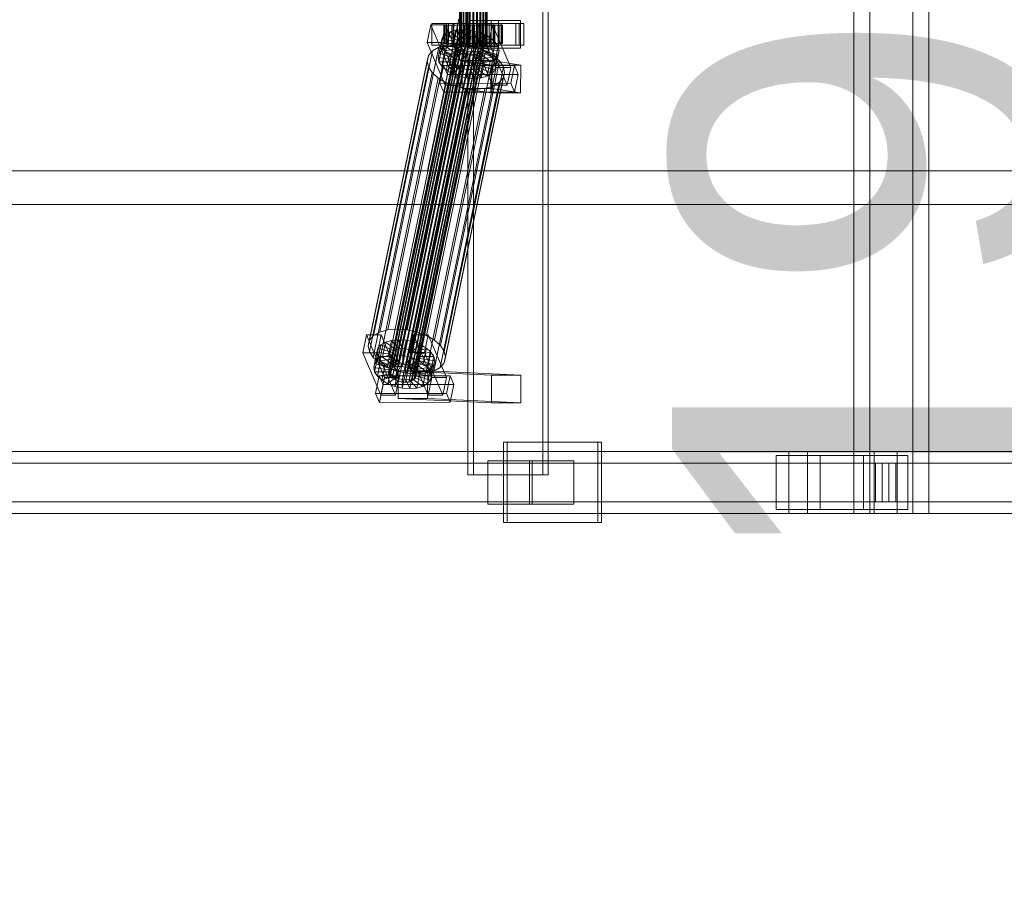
# Model space of a CAD drawing. Header units: millimetres. Extents: x -4738 to 65662, y -68080 to 6847.
# Tile 619 of 656: x 22278 to 22915, y -18686 to -18130. Entities that reach past the tile are written whole.
import ezdxf

# ---------------------------------------------------------------- set-up
doc = ezdxf.new("R2010")
doc.units = ezdxf.units.MM
doc.layers.add('COTAS_O', color=1, linetype='Continuous', lineweight=0)
doc.layers.add('superior_C02', color=7, linetype='Continuous', lineweight=0)
doc.dimstyles.new('R19_100', dxfattribs={"dimtxt": 250, "dimasz": 150, "dimexe": 150, "dimexo": 80, "dimgap": 100, "dimtad": 1, "dimtih": 1, "dimtoh": 1, "dimdsep": 46, "dimcen": 0.09, "dimadec": 0, "dimazin": 0, "dimtfac": 1, "dimtdec": 4, "dimtofl": 0, "dimtmove": 0, "dimatfit": 3, "dimfxl": 1, "dimtolj": 1, "dimtzin": 0, "dimarcsym": 0})

# ---------------------------------------------------------------- blocks, each defined once
blk = doc.blocks.new('DIM_R31_41')
at = {"layer": 'COTAS_O'}
for p, q in [((23050.07, -17510), (23005.07, -17660)), ((23750.07, -17510), (23050.07, -17510)), ((23050.07, -19480), (23050.07, -17510)), ((23050.07, -17510), (23095.07, -17660)), ((23050.07, -19480), (23005.07, -19330)), ((23050.07, -19480), (23095.07, -19330)), ((23750.07, -19480), (23050.07, -19480))]:
    blk.add_line(p, q, dxfattribs=at)
blk.add_text('1970 O', height=250, rotation=90, dxfattribs=at).set_placement((22950.07, -18495))

msp = doc.modelspace()

# ---------------------------------------------------------------- linework, layer by layer
at = {"layer": 'superior_C02'}
for p, q in [((22817.676, -17550), (22817.676, -18450)), ((22828.108, -18450), (22828.108, -17550)), ((22855.858, -18450), (22855.858, -17550)), ((22866.29, -17550), (22866.29, -18450)), ((22567.843, -17575), (22567.843, -18425)), ((22571.419, -18425), (22571.419, -17575)), ((22616.334, -18425), (22616.334, -17575)), ((22619.91, -17575), (22619.91, -18425)), ((22562.351, -18148), (22562.351, -17852)), ((22562.563, -18148), (22562.563, -17852)), ((22562.753, -18148), (22562.753, -17852)), ((22563.372, -18148), (22563.372, -17852)), ((22563.74, -18148), (22563.74, -17852)), ((22564.725, -18148), (22564.725, -17852)), ((22565.245, -18148), (22565.245, -17852)), ((22566.529, -18148), (22566.529, -17852)), ((22567.166, -18148), (22567.166, -17852)), ((22568.661, -18148), (22568.661, -17852)), ((22569.371, -18148), (22569.371, -17852)), ((22570.976, -18148), (22570.976, -17852)), ((22571.711, -18148), (22571.711, -17852)), ((22573.316, -18148), (22573.316, -17852)), ((22574.026, -18148), (22574.026, -17852)), ((22575.522, -18148), (22575.522, -17852)), ((22576.158, -18148), (22576.158, -17852)), ((22577.443, -18148), (22577.443, -17852)), ((22577.962, -18148), (22577.962, -17852)), ((22578.948, -18148), (22578.948, -17852)), ((22579.315, -18148), (22579.315, -17852)), ((22579.935, -17852), (22579.935, -18148)), ((22580.125, -18148), (22580.125, -17852)), ((22580.336, -18148), (22580.336, -17852)), ((22543.755, -18133.859), (22541.374, -18145.327)), ((22561.995, -18130), (22541.592, -18228.298)), ((22543.371, -18228.298), (22563.773, -18130)), ((22553.3, -18133.847), (22543.755, -18133.859)), ((22555.505, -18161.391), (22543.755, -18133.859)), ((22553.989, -18133), (22544.443, -18133)), ((22544.443, -18133), (22544.443, -18147)), ((22558.75, -18133), (22544.443, -18133)), ((22550.92, -18145.315), (22553.3, -18133.847)), ((22553.3, -18133.847), (22565.051, -18161.379)), ((22553.989, -18147), (22553.989, -18133)), ((22553.989, -18133), (22568.295, -18133)), ((22601.108, -18133), (22555.29, -18133)), ((22555.29, -18133), (22555.29, -18147)), ((22558.27, -18133), (22555.29, -18133)), ((22558.27, -18147), (22558.27, -18133)), ((22558.27, -18133), (22604.089, -18133)), ((22558.75, -18147), (22558.75, -18133)), ((22558.75, -18133), (22568.295, -18133)), ((22568.295, -18133), (22568.295, -18147)), ((22587.745, -18131), (22568.654, -18131)), ((22568.654, -18131), (22568.654, -18149)), ((22582.841, -18131), (22568.654, -18131)), ((22574.3, -18133.821), (22571.92, -18145.289)), ((22583.846, -18133.809), (22574.3, -18133.821)), ((22586.051, -18161.353), (22574.3, -18133.821)), ((22584.534, -18133), (22574.989, -18133)), ((22574.989, -18133), (22574.989, -18147)), ((22589.295, -18133), (22574.989, -18133)), ((22581.466, -18145.277), (22583.846, -18133.809)), ((22582.841, -18149), (22582.841, -18131)), ((22582.841, -18131), (22601.932, -18131)), ((22583.846, -18133.809), (22595.596, -18161.341)), ((22584.534, -18147), (22584.534, -18133)), ((22584.534, -18133), (22598.841, -18133)), ((22587.745, -18149), (22587.745, -18131)), ((22587.745, -18131), (22601.932, -18131)), ((22589.295, -18147), (22589.295, -18133)), ((22589.295, -18133), (22598.841, -18133)), ((22598.841, -18133), (22598.841, -18147)), ((22601.108, -18147), (22601.108, -18133)), ((22601.108, -18133), (22604.089, -18133)), ((22601.932, -18131), (22601.932, -18149)), ((22604.089, -18133), (22604.089, -18147)), ((22551.107, -18149.985), (22553.147, -18140.156)), ((22553.147, -18140.156), (22551.229, -18142.416)), ((22552.806, -18134), (22552.36, -18134)), ((22552.36, -18134), (22562.351, -18134)), ((22552.36, -18146), (22552.36, -18134)), ((22552.36, -18134), (22553.207, -18134)), ((22554.515, -18134), (22552.806, -18134)), ((22552.806, -18134), (22562.563, -18134)), ((22552.806, -18146), (22552.806, -18134)), ((22556.164, -18138.419), (22553.147, -18140.156)), ((22553.147, -18140.156), (22561.628, -18144.203)), ((22553.207, -18134), (22562.753, -18134)), ((22553.207, -18146), (22553.207, -18134)), ((22553.207, -18134), (22555.291, -18134)), ((22554.124, -18148.249), (22556.164, -18138.419)), ((22557.371, -18134), (22554.515, -18134)), ((22554.515, -18134), (22563.372, -18134)), ((22554.515, -18146), (22554.515, -18134)), ((22555.291, -18134), (22563.74, -18134)), ((22555.291, -18146), (22555.291, -18134)), ((22555.291, -18134), (22558.469, -18134)), ((22560.074, -18137.325), (22556.164, -18138.419)), ((22556.164, -18138.419), (22563.057, -18143.38)), ((22561.18, -18134), (22557.371, -18134)), ((22557.371, -18134), (22564.725, -18134)), ((22557.371, -18146), (22557.371, -18134)), ((22558.034, -18147.155), (22560.074, -18137.325)), ((22558.469, -18134), (22565.245, -18134)), ((22558.469, -18146), (22558.469, -18134)), ((22558.469, -18134), (22562.524, -18134)), ((22564.609, -18136.948), (22560.074, -18137.325)), ((22560.074, -18137.325), (22564.909, -18142.862)), ((22565.681, -18134), (22561.18, -18134)), ((22561.18, -18134), (22566.529, -18134)), ((22561.18, -18146), (22561.18, -18134)), ((22562.351, -18134), (22562.563, -18134)), ((22562.351, -18134), (22562.351, -18146)), ((22562.753, -18134), (22562.351, -18134)), ((22562.524, -18134), (22567.166, -18134)), ((22562.524, -18146), (22562.524, -18134)), ((22562.524, -18134), (22567.18, -18134)), ((22562.563, -18134), (22563.372, -18134)), ((22562.563, -18134), (22562.563, -18146)), ((22562.569, -18146.777), (22564.609, -18136.948)), ((22562.753, -18134), (22562.753, -18146)), ((22563.74, -18134), (22562.753, -18134)), ((22563.372, -18134), (22564.725, -18134)), ((22563.372, -18134), (22563.372, -18146)), ((22563.74, -18134), (22563.74, -18146)), ((22565.245, -18134), (22563.74, -18134)), ((22569.462, -18137.313), (22564.609, -18136.948)), ((22564.609, -18136.948), (22567.058, -18142.683)), ((22564.725, -18134), (22566.529, -18134)), ((22564.725, -18134), (22564.725, -18146)), ((22565.245, -18134), (22565.245, -18146)), ((22567.166, -18134), (22565.245, -18134)), ((22570.568, -18134), (22565.681, -18134)), ((22565.681, -18134), (22568.661, -18134)), ((22565.681, -18146), (22565.681, -18134)), ((22566.529, -18134), (22568.661, -18134)), ((22566.529, -18134), (22566.529, -18146)), ((22567.166, -18134), (22567.166, -18146)), ((22569.371, -18134), (22567.166, -18134)), ((22567.18, -18134), (22569.371, -18134)), ((22567.18, -18146), (22567.18, -18134)), ((22567.18, -18134), (22572.12, -18134)), ((22567.422, -18147.143), (22569.462, -18137.313)), ((22568.661, -18134), (22570.976, -18134)), ((22568.661, -18134), (22568.661, -18146)), ((22569.462, -18137.313), (22569.356, -18142.856)), ((22569.371, -18134), (22569.371, -18146)), ((22571.711, -18134), (22569.371, -18134)), ((22574.301, -18138.396), (22569.462, -18137.313)), ((22575.508, -18134), (22570.568, -18134)), ((22570.568, -18134), (22570.976, -18134)), ((22570.568, -18146), (22570.568, -18134)), ((22570.976, -18134), (22573.316, -18134)), ((22570.976, -18134), (22570.976, -18146)), ((22574.301, -18138.396), (22571.648, -18143.369)), ((22572.12, -18134), (22571.711, -18134)), ((22571.711, -18134), (22571.711, -18146)), ((22574.026, -18134), (22571.711, -18134)), ((22572.12, -18146), (22572.12, -18134)), ((22572.12, -18134), (22577.007, -18134)), ((22572.261, -18148.226), (22574.301, -18138.396)), ((22575.508, -18134), (22573.316, -18134)), ((22573.316, -18134), (22575.522, -18134)), ((22573.316, -18134), (22573.316, -18146)), ((22578.796, -18140.123), (22573.778, -18144.188)), ((22577.007, -18134), (22574.026, -18134)), ((22574.026, -18134), (22574.026, -18146)), ((22576.158, -18134), (22574.026, -18134)), ((22578.796, -18140.123), (22574.301, -18138.396)), ((22580.164, -18134), (22575.508, -18134)), ((22575.508, -18146), (22575.508, -18134)), ((22580.164, -18134), (22575.522, -18134)), ((22575.522, -18134), (22577.443, -18134)), ((22575.522, -18134), (22575.522, -18146)), ((22581.508, -18134), (22576.158, -18134)), ((22576.158, -18134), (22576.158, -18146)), ((22577.962, -18134), (22576.158, -18134)), ((22576.756, -18149.953), (22578.796, -18140.123)), ((22577.007, -18146), (22577.007, -18134)), ((22577.007, -18134), (22581.508, -18134)), ((22584.219, -18134), (22577.443, -18134)), ((22577.443, -18134), (22578.948, -18134)), ((22577.443, -18134), (22577.443, -18146)), ((22585.316, -18134), (22577.962, -18134)), ((22577.962, -18134), (22577.962, -18146)), ((22579.315, -18134), (22577.962, -18134)), ((22582.642, -18142.377), (22578.796, -18140.123)), ((22587.397, -18134), (22578.948, -18134)), ((22578.948, -18134), (22579.935, -18134)), ((22578.948, -18134), (22578.948, -18146)), ((22588.173, -18134), (22579.315, -18134)), ((22579.315, -18134), (22579.315, -18146)), ((22580.125, -18134), (22579.315, -18134)), ((22579.935, -18134), (22589.48, -18134)), ((22579.935, -18146), (22579.935, -18134)), ((22579.935, -18134), (22580.336, -18134)), ((22589.882, -18134), (22580.125, -18134)), ((22580.125, -18134), (22580.125, -18146)), ((22580.336, -18134), (22580.125, -18134)), ((22584.219, -18134), (22580.164, -18134)), ((22580.164, -18146), (22580.164, -18134)), ((22590.328, -18134), (22580.336, -18134)), ((22580.336, -18134), (22580.336, -18146)), ((22581.508, -18146), (22581.508, -18134)), ((22581.508, -18134), (22585.316, -18134)), ((22587.397, -18134), (22584.219, -18134)), ((22584.219, -18146), (22584.219, -18134)), ((22585.316, -18146), (22585.316, -18134)), ((22585.316, -18134), (22588.173, -18134)), ((22589.48, -18134), (22587.397, -18134)), ((22587.397, -18146), (22587.397, -18134)), ((22588.173, -18146), (22588.173, -18134)), ((22588.173, -18134), (22589.882, -18134)), ((22589.48, -18134), (22589.48, -18146)), ((22590.328, -18134), (22589.48, -18134)), ((22589.882, -18146), (22589.882, -18134)), ((22589.882, -18134), (22590.328, -18134)), ((22590.328, -18146), (22590.328, -18134)), ((22516.357, -18358.68), (22560.732, -18144.881)), ((22516.634, -18360.017), (22561.01, -18146.218)), ((22516.684, -18357.434), (22561.059, -18143.635)), ((22517.593, -18356.363), (22561.968, -18142.565)), ((22519.022, -18355.541), (22563.397, -18141.742)), ((22520.874, -18355.022), (22565.249, -18141.224)), ((22522.068, -18330.692), (22560.322, -18146.383)), ((22523.022, -18354.844), (22567.398, -18141.045)), ((22525.321, -18355.017), (22569.696, -18141.218)), ((22527.613, -18355.53), (22571.988, -18141.731)), ((22529.742, -18356.348), (22574.118, -18142.549)), ((22531.564, -18357.415), (22575.939, -18143.617)), ((22532.953, -18358.659), (22577.329, -18144.861)), ((22578.192, -18146.196), (22533.816, -18359.995)), ((22541.374, -18145.327), (22550.92, -18145.315)), ((22541.374, -18145.327), (22553.125, -18172.859)), ((22548.498, -18154.877), (22550.538, -18145.047)), ((22549.188, -18152.246), (22551.229, -18142.416)), ((22551.229, -18142.416), (22550.538, -18145.047)), ((22550.538, -18145.047), (22560.392, -18146.52)), ((22550.538, -18145.047), (22551.124, -18147.868)), ((22562.671, -18172.847), (22550.92, -18145.315)), ((22551.229, -18142.416), (22560.719, -18145.274)), ((22562.351, -18146), (22552.36, -18146)), ((22552.36, -18146), (22552.806, -18146)), ((22553.207, -18146), (22552.36, -18146)), ((22562.563, -18146), (22552.806, -18146)), ((22552.806, -18146), (22554.515, -18146)), ((22562.753, -18146), (22553.207, -18146)), ((22555.291, -18146), (22553.207, -18146)), ((22560.322, -18146.383), (22554.259, -18146.887)), ((22563.372, -18146), (22554.515, -18146)), ((22554.515, -18146), (22557.371, -18146)), ((22563.74, -18146), (22555.291, -18146)), ((22558.469, -18146), (22555.291, -18146)), ((22564.725, -18146), (22557.371, -18146)), ((22557.371, -18146), (22561.18, -18146)), ((22560.392, -18146.52), (22558.352, -18156.35)), ((22565.245, -18146), (22558.469, -18146)), ((22562.524, -18146), (22558.469, -18146)), ((22560.719, -18145.274), (22558.679, -18155.103)), ((22561.628, -18144.203), (22559.588, -18154.033)), ((22566.81, -18146.872), (22560.322, -18146.383)), ((22560.392, -18146.52), (22560.719, -18145.274)), ((22560.67, -18147.856), (22560.392, -18146.52)), ((22560.719, -18145.274), (22561.628, -18144.203)), ((22561.059, -18143.635), (22560.732, -18144.881)), ((22560.732, -18144.881), (22561.01, -18146.218)), ((22561.01, -18146.218), (22561.873, -18147.554)), ((22563.057, -18143.38), (22561.017, -18153.21)), ((22561.968, -18142.565), (22561.059, -18143.635)), ((22566.529, -18146), (22561.18, -18146)), ((22561.18, -18146), (22565.681, -18146)), ((22561.628, -18144.203), (22563.057, -18143.38)), ((22563.397, -18141.742), (22561.968, -18142.565)), ((22562.563, -18146), (22562.351, -18146)), ((22562.351, -18146), (22562.753, -18146)), ((22567.166, -18146), (22562.524, -18146)), ((22567.18, -18146), (22562.524, -18146)), ((22563.372, -18146), (22562.563, -18146)), ((22562.753, -18146), (22563.74, -18146)), ((22564.909, -18142.862), (22562.869, -18152.692)), ((22563.057, -18143.38), (22564.909, -18142.862)), ((22564.725, -18146), (22563.372, -18146)), ((22565.249, -18141.224), (22563.397, -18141.742)), ((22563.74, -18146), (22565.245, -18146)), ((22566.529, -18146), (22564.725, -18146)), ((22564.909, -18142.862), (22567.058, -18142.683)), ((22567.058, -18142.683), (22565.017, -18152.513)), ((22565.245, -18146), (22567.166, -18146)), ((22567.398, -18141.045), (22565.249, -18141.224)), ((22568.661, -18146), (22565.681, -18146)), ((22565.681, -18146), (22570.568, -18146)), ((22568.661, -18146), (22566.529, -18146)), ((22567.058, -18142.683), (22569.356, -18142.856)), ((22567.166, -18146), (22569.371, -18146)), ((22569.371, -18146), (22567.18, -18146)), ((22572.12, -18146), (22567.18, -18146)), ((22569.356, -18142.856), (22567.316, -18152.686)), ((22569.696, -18141.218), (22567.398, -18141.045)), ((22570.976, -18146), (22568.661, -18146)), ((22569.356, -18142.856), (22571.648, -18143.369)), ((22569.371, -18146), (22571.711, -18146)), ((22571.648, -18143.369), (22569.608, -18153.199)), ((22571.988, -18141.731), (22569.696, -18141.218)), ((22570.976, -18146), (22570.568, -18146)), ((22570.568, -18146), (22575.508, -18146)), ((22573.316, -18146), (22570.976, -18146)), ((22571.648, -18143.369), (22573.778, -18144.188)), ((22571.711, -18146), (22572.12, -18146)), ((22571.711, -18146), (22574.026, -18146)), ((22573.778, -18144.188), (22571.737, -18154.017)), ((22571.92, -18145.289), (22581.466, -18145.277)), ((22571.92, -18145.289), (22583.671, -18172.821)), ((22574.118, -18142.549), (22571.988, -18141.731)), ((22577.007, -18146), (22572.12, -18146)), ((22575.522, -18146), (22573.316, -18146)), ((22573.316, -18146), (22575.508, -18146)), ((22575.599, -18145.255), (22573.559, -18155.085)), ((22573.778, -18144.188), (22575.599, -18145.255)), ((22574.026, -18146), (22577.007, -18146)), ((22574.026, -18146), (22576.158, -18146)), ((22575.939, -18143.617), (22574.118, -18142.549)), ((22576.989, -18146.499), (22574.948, -18156.329)), ((22575.508, -18146), (22580.164, -18146)), ((22577.443, -18146), (22575.522, -18146)), ((22575.522, -18146), (22580.164, -18146)), ((22582.642, -18142.377), (22575.599, -18145.255)), ((22575.599, -18145.255), (22576.989, -18146.499)), ((22577.329, -18144.861), (22575.939, -18143.617)), ((22576.158, -18146), (22581.508, -18146)), ((22576.158, -18146), (22577.962, -18146)), ((22585.575, -18145.003), (22576.989, -18146.499)), ((22576.989, -18146.499), (22577.852, -18147.835)), ((22581.508, -18146), (22577.007, -18146)), ((22578.192, -18146.196), (22577.329, -18144.861)), ((22578.948, -18146), (22577.443, -18146)), ((22577.443, -18146), (22584.219, -18146)), ((22577.962, -18146), (22585.316, -18146)), ((22577.962, -18146), (22579.315, -18146)), ((22578.469, -18147.533), (22578.192, -18146.196)), ((22579.935, -18146), (22578.948, -18146)), ((22578.948, -18146), (22587.397, -18146)), ((22579.315, -18146), (22588.173, -18146)), ((22579.315, -18146), (22580.125, -18146)), ((22589.48, -18146), (22579.935, -18146)), ((22580.336, -18146), (22579.935, -18146)), ((22580.125, -18146), (22589.882, -18146)), ((22580.125, -18146), (22580.336, -18146)), ((22580.164, -18146), (22584.219, -18146)), ((22580.336, -18146), (22590.328, -18146)), ((22580.601, -18152.207), (22582.642, -18142.377)), ((22593.216, -18172.809), (22581.466, -18145.277)), ((22585.316, -18146), (22581.508, -18146)), ((22585.575, -18145.003), (22582.642, -18142.377)), ((22583.535, -18154.833), (22585.575, -18145.003)), ((22584.219, -18146), (22587.397, -18146)), ((22588.173, -18146), (22585.316, -18146)), ((22587.397, -18147.823), (22585.575, -18145.003)), ((22587.397, -18146), (22589.48, -18146)), ((22589.882, -18146), (22588.173, -18146)), ((22589.48, -18146), (22590.328, -18146)), ((22590.328, -18146), (22589.882, -18146)), ((22506.745, -18334.981), (22544.999, -18150.672)), ((22510.778, -18332.659), (22549.033, -18148.35)), ((22516.004, -18331.197), (22554.259, -18146.887)), ((22517.497, -18361.352), (22561.873, -18147.554)), ((22518.887, -18362.596), (22563.262, -18148.798)), ((22520.709, -18363.664), (22565.084, -18149.865)), ((22522.838, -18364.482), (22567.213, -18150.683)), ((22525.13, -18364.995), (22569.505, -18151.196)), ((22527.429, -18365.168), (22571.804, -18151.369)), ((22528.555, -18331.181), (22566.81, -18146.872)), ((22529.577, -18364.989), (22573.952, -18151.191)), ((22531.429, -18364.471), (22575.804, -18150.672)), ((22532.858, -18363.648), (22577.233, -18149.85)), ((22533.767, -18362.578), (22578.142, -18148.779)), ((22534.094, -18361.332), (22578.469, -18147.533)), ((22535.024, -18332.629), (22573.278, -18148.32)), ((22541.033, -18334.938), (22579.288, -18150.629)), ((22544.999, -18150.672), (22542.434, -18153.694)), ((22544.443, -18147), (22553.989, -18147)), ((22544.443, -18147), (22558.75, -18147)), ((22549.033, -18148.35), (22544.999, -18150.672)), ((22548.498, -18154.877), (22549.188, -18152.246)), ((22554.259, -18146.887), (22549.033, -18148.35)), ((22549.084, -18157.698), (22551.124, -18147.868)), ((22549.188, -18152.246), (22551.107, -18149.985)), ((22558.679, -18155.103), (22549.188, -18152.246)), ((22550.906, -18160.518), (22552.946, -18150.688)), ((22551.107, -18149.985), (22554.124, -18148.249)), ((22559.588, -18154.033), (22551.107, -18149.985)), ((22551.124, -18147.868), (22560.67, -18147.856)), ((22551.124, -18147.868), (22552.946, -18150.688)), ((22552.946, -18150.688), (22561.533, -18149.192)), ((22552.946, -18150.688), (22555.88, -18153.314)), ((22568.295, -18147), (22553.989, -18147)), ((22554.124, -18148.249), (22558.034, -18147.155)), ((22561.017, -18153.21), (22554.124, -18148.249)), ((22555.29, -18147), (22601.108, -18147)), ((22555.29, -18147), (22558.27, -18147)), ((22555.88, -18153.314), (22562.922, -18150.436)), ((22558.034, -18147.155), (22562.569, -18146.777)), ((22562.869, -18152.692), (22558.034, -18147.155)), ((22604.089, -18147), (22558.27, -18147)), ((22560.67, -18147.856), (22558.63, -18157.686)), ((22568.295, -18147), (22558.75, -18147)), ((22561.533, -18149.192), (22559.493, -18159.022)), ((22559.725, -18155.567), (22564.744, -18151.503)), ((22561.533, -18149.192), (22560.67, -18147.856)), ((22562.922, -18150.436), (22560.882, -18160.266)), ((22562.869, -18152.692), (22561.017, -18153.21)), ((22562.922, -18150.436), (22561.533, -18149.192)), ((22561.873, -18147.554), (22563.262, -18148.798)), ((22562.753, -18148), (22562.351, -18148)), ((22562.351, -18148), (22562.563, -18148)), ((22562.563, -18148), (22563.372, -18148)), ((22565.017, -18152.513), (22562.569, -18146.777)), ((22562.569, -18146.777), (22567.422, -18147.143)), ((22564.744, -18151.503), (22562.704, -18161.333)), ((22563.74, -18148), (22562.753, -18148)), ((22565.017, -18152.513), (22562.869, -18152.692)), ((22564.744, -18151.503), (22562.922, -18150.436)), ((22563.262, -18148.798), (22565.084, -18149.865)), ((22563.372, -18148), (22564.725, -18148)), ((22565.245, -18148), (22563.74, -18148)), ((22564.221, -18157.295), (22566.873, -18152.321)), ((22564.725, -18148), (22566.529, -18148)), ((22566.873, -18152.321), (22564.744, -18151.503)), ((22566.873, -18152.321), (22564.833, -18162.151)), ((22567.316, -18152.686), (22565.017, -18152.513)), ((22565.084, -18149.865), (22567.213, -18150.683)), ((22567.166, -18148), (22565.245, -18148)), ((22566.529, -18148), (22568.661, -18148)), ((22573.278, -18148.32), (22566.81, -18146.872)), ((22569.165, -18152.835), (22566.873, -18152.321)), ((22569.165, -18152.835), (22567.125, -18162.664)), ((22569.371, -18148), (22567.166, -18148)), ((22567.213, -18150.683), (22569.505, -18151.196)), ((22567.316, -18152.686), (22567.422, -18147.143)), ((22569.608, -18153.199), (22567.316, -18152.686)), ((22567.422, -18147.143), (22572.261, -18148.226)), ((22568.654, -18149), (22587.745, -18149)), ((22582.841, -18149), (22568.654, -18149)), ((22568.661, -18148), (22570.976, -18148)), ((22569.06, -18158.378), (22569.165, -18152.835)), ((22571.464, -18153.008), (22569.165, -18152.835)), ((22571.711, -18148), (22569.371, -18148)), ((22571.464, -18153.008), (22569.424, -18162.837)), ((22569.505, -18151.196), (22571.804, -18151.369)), ((22569.608, -18153.199), (22572.261, -18148.226)), ((22570.976, -18148), (22573.316, -18148)), ((22573.612, -18152.829), (22571.464, -18153.008)), ((22573.912, -18158.743), (22571.464, -18153.008)), ((22573.612, -18152.829), (22571.572, -18162.659)), ((22574.026, -18148), (22571.711, -18148)), ((22571.737, -18154.017), (22576.756, -18149.953)), ((22571.804, -18151.369), (22573.952, -18151.191)), ((22572.261, -18148.226), (22576.756, -18149.953)), ((22579.288, -18150.629), (22573.278, -18148.32)), ((22573.316, -18148), (22575.522, -18148)), ((22575.464, -18152.311), (22573.424, -18162.14)), ((22573.559, -18155.085), (22580.601, -18152.207)), ((22575.464, -18152.311), (22573.612, -18152.829)), ((22578.448, -18158.366), (22573.612, -18152.829)), ((22573.952, -18151.191), (22575.804, -18150.672)), ((22576.158, -18148), (22574.026, -18148)), ((22576.893, -18151.488), (22574.853, -18161.318)), ((22574.989, -18147), (22584.534, -18147)), ((22574.989, -18147), (22589.295, -18147)), ((22576.893, -18151.488), (22575.464, -18152.311)), ((22582.357, -18157.272), (22575.464, -18152.311)), ((22575.522, -18148), (22577.443, -18148)), ((22577.802, -18150.417), (22575.762, -18160.247)), ((22575.804, -18150.672), (22577.233, -18149.85)), ((22575.811, -18157.665), (22577.852, -18147.835)), ((22578.129, -18149.171), (22576.089, -18159.001)), ((22577.962, -18148), (22576.158, -18148)), ((22576.756, -18149.953), (22580.601, -18152.207)), ((22577.802, -18150.417), (22576.893, -18151.488)), ((22585.374, -18155.535), (22576.893, -18151.488)), ((22577.233, -18149.85), (22578.142, -18148.779)), ((22577.443, -18148), (22578.948, -18148)), ((22578.129, -18149.171), (22577.802, -18150.417)), ((22587.293, -18153.275), (22577.802, -18150.417)), ((22577.852, -18147.835), (22587.397, -18147.823)), ((22577.852, -18147.835), (22578.129, -18149.171)), ((22579.315, -18148), (22577.962, -18148)), ((22587.983, -18150.644), (22578.129, -18149.171)), ((22578.142, -18148.779), (22578.469, -18147.533)), ((22578.948, -18148), (22579.935, -18148)), ((22584.429, -18153.641), (22579.288, -18150.629)), ((22580.125, -18148), (22579.315, -18148)), ((22579.935, -18148), (22580.336, -18148)), ((22580.336, -18148), (22580.125, -18148)), ((22580.601, -18152.207), (22583.535, -18154.833)), ((22601.932, -18149), (22582.841, -18149)), ((22598.841, -18147), (22584.534, -18147)), ((22587.397, -18147.823), (22585.357, -18157.653)), ((22585.943, -18160.474), (22587.983, -18150.644)), ((22587.293, -18153.275), (22587.983, -18150.644)), ((22587.983, -18150.644), (22587.397, -18147.823)), ((22601.932, -18149), (22587.745, -18149)), ((22598.841, -18147), (22589.295, -18147)), ((22604.089, -18147), (22601.108, -18147)), ((22503.257, -18341.52), (22541.512, -18157.211)), ((22504.179, -18338.003), (22542.434, -18153.694)), ((22542.434, -18153.694), (22541.512, -18157.211)), ((22541.512, -18157.211), (22542.295, -18160.982)), ((22546.174, -18337.95), (22584.429, -18153.641)), ((22558.352, -18156.35), (22548.498, -18154.877)), ((22549.084, -18157.698), (22548.498, -18154.877)), ((22558.63, -18157.686), (22549.084, -18157.698)), ((22550.906, -18160.518), (22549.084, -18157.698)), ((22550.096, -18341.461), (22588.35, -18157.152)), ((22559.493, -18159.022), (22550.906, -18160.518)), ((22553.84, -18163.144), (22555.88, -18153.314)), ((22555.88, -18153.314), (22559.725, -18155.567)), ((22557.685, -18165.397), (22559.725, -18155.567)), ((22558.679, -18155.103), (22558.352, -18156.35)), ((22558.352, -18156.35), (22558.63, -18157.686)), ((22558.63, -18157.686), (22559.493, -18159.022)), ((22559.588, -18154.033), (22558.679, -18155.103)), ((22559.493, -18159.022), (22560.882, -18160.266)), ((22561.017, -18153.21), (22559.588, -18154.033)), ((22559.725, -18155.567), (22564.221, -18157.295)), ((22562.18, -18167.125), (22564.221, -18157.295)), ((22564.45, -18156.962), (22564.202, -18174.943)), ((22564.221, -18157.295), (22569.06, -18158.378)), ((22583.54, -18156.962), (22564.45, -18156.962)), ((22582.959, -18159.83), (22564.45, -18156.962)), ((22567.019, -18168.208), (22569.06, -18158.378)), ((22569.06, -18158.378), (22573.912, -18158.743)), ((22571.737, -18154.017), (22569.608, -18153.199)), ((22573.559, -18155.085), (22571.737, -18154.017)), ((22571.872, -18168.573), (22573.912, -18158.743)), ((22574.948, -18156.329), (22573.559, -18155.085)), ((22573.912, -18158.743), (22578.448, -18158.366)), ((22574.948, -18156.329), (22583.535, -18154.833)), ((22575.811, -18157.665), (22574.948, -18156.329)), ((22575.762, -18160.247), (22576.089, -18159.001)), ((22585.357, -18157.653), (22575.811, -18157.665)), ((22576.089, -18159.001), (22575.811, -18157.665)), ((22576.089, -18159.001), (22585.943, -18160.474)), ((22576.407, -18168.196), (22578.448, -18158.366)), ((22578.448, -18158.366), (22582.357, -18157.272)), ((22580.317, -18167.102), (22582.357, -18157.272)), ((22582.357, -18157.272), (22585.374, -18155.535)), ((22583.293, -18174.943), (22583.54, -18156.962)), ((22583.334, -18165.365), (22585.374, -18155.535)), ((22583.535, -18154.833), (22585.357, -18157.653)), ((22583.54, -18156.962), (22602.049, -18159.83)), ((22588.35, -18157.152), (22584.429, -18153.641)), ((22585.253, -18163.105), (22587.293, -18153.275)), ((22585.357, -18157.653), (22585.943, -18160.474)), ((22585.374, -18155.535), (22587.293, -18153.275)), ((22590.786, -18160.922), (22588.35, -18157.152)), ((22504.04, -18345.291), (22542.295, -18160.982)), ((22506.476, -18349.061), (22544.73, -18164.752)), ((22542.295, -18160.982), (22544.73, -18164.752)), ((22544.73, -18164.752), (22548.652, -18168.263)), ((22552.152, -18160.247), (22549.772, -18171.715)), ((22553.84, -18163.144), (22550.906, -18160.518)), ((22597.97, -18160.19), (22552.152, -18160.247)), ((22554.6, -18165.983), (22552.152, -18160.247)), ((22590.786, -18160.922), (22552.531, -18345.231)), ((22553.125, -18172.859), (22555.505, -18161.391)), ((22553.314, -18349.002), (22591.569, -18164.693)), ((22560.882, -18160.266), (22553.84, -18163.144)), ((22557.685, -18165.397), (22553.84, -18163.144)), ((22555.505, -18161.391), (22565.051, -18161.379)), ((22562.704, -18161.333), (22557.685, -18165.397)), ((22562.18, -18167.125), (22557.685, -18165.397)), ((22560.882, -18160.266), (22562.704, -18161.333)), ((22564.833, -18162.151), (22562.18, -18167.125)), ((22565.051, -18161.379), (22562.671, -18172.847)), ((22562.704, -18161.333), (22564.833, -18162.151)), ((22564.833, -18162.151), (22567.125, -18162.664)), ((22567.125, -18162.664), (22567.019, -18168.208)), ((22567.125, -18162.664), (22569.424, -18162.837)), ((22569.424, -18162.837), (22571.572, -18162.659)), ((22569.424, -18162.837), (22571.872, -18168.573)), ((22571.572, -18162.659), (22573.424, -18162.14)), ((22571.572, -18162.659), (22576.407, -18168.196)), ((22573.424, -18162.14), (22574.853, -18161.318)), ((22573.424, -18162.14), (22580.317, -18167.102)), ((22574.853, -18161.318), (22575.762, -18160.247)), ((22574.853, -18161.318), (22583.334, -18165.365)), ((22575.762, -18160.247), (22585.253, -18163.105)), ((22583.334, -18165.365), (22580.317, -18167.102)), ((22582.711, -18177.811), (22582.959, -18159.83)), ((22582.959, -18159.83), (22602.049, -18159.83)), ((22585.253, -18163.105), (22583.334, -18165.365)), ((22583.671, -18172.821), (22586.051, -18161.353)), ((22585.943, -18160.474), (22585.253, -18163.105)), ((22586.051, -18161.353), (22595.596, -18161.341)), ((22590.647, -18168.21), (22591.569, -18164.693)), ((22591.569, -18164.693), (22590.786, -18160.922)), ((22595.596, -18161.341), (22593.216, -18172.809)), ((22595.59, -18171.658), (22597.97, -18160.19)), ((22597.97, -18160.19), (22600.418, -18165.926)), ((22602.049, -18159.83), (22601.802, -18177.811)), ((22510.397, -18352.572), (22548.652, -18168.263)), ((22515.538, -18355.584), (22553.793, -18171.275)), ((22548.652, -18168.263), (22553.793, -18171.275)), ((22549.772, -18171.715), (22595.59, -18171.658)), ((22549.772, -18171.715), (22552.22, -18177.451)), ((22549.827, -18355.541), (22588.081, -18171.232)), ((22552.22, -18177.451), (22554.6, -18165.983)), ((22552.392, -18352.519), (22590.647, -18168.21)), ((22553.793, -18171.275), (22559.803, -18173.584)), ((22554.6, -18165.983), (22600.418, -18165.926)), ((22567.019, -18168.208), (22562.18, -18167.125)), ((22571.872, -18168.573), (22567.019, -18168.208)), ((22576.407, -18168.196), (22571.872, -18168.573)), ((22580.317, -18167.102), (22576.407, -18168.196)), ((22584.048, -18173.554), (22588.081, -18171.232)), ((22588.081, -18171.232), (22590.647, -18168.21)), ((22598.038, -18177.394), (22595.59, -18171.658)), ((22600.418, -18165.926), (22598.038, -18177.394)), ((22521.548, -18357.893), (22559.803, -18173.584)), ((22528.017, -18359.341), (22566.271, -18175.032)), ((22534.504, -18359.83), (22572.758, -18175.521)), ((22540.567, -18359.326), (22578.822, -18175.016)), ((22545.793, -18357.863), (22584.048, -18173.554)), ((22598.038, -18177.394), (22552.22, -18177.451)), ((22562.671, -18172.847), (22553.125, -18172.859)), ((22559.803, -18173.584), (22566.271, -18175.032)), ((22564.202, -18174.943), (22583.293, -18174.943)), ((22582.711, -18177.811), (22564.202, -18174.943)), ((22566.271, -18175.032), (22572.758, -18175.521)), ((22572.758, -18175.521), (22578.822, -18175.016)), ((22578.822, -18175.016), (22584.048, -18173.554)), ((22601.802, -18177.811), (22582.711, -18177.811)), ((22601.802, -18177.811), (22583.293, -18174.943)), ((22593.216, -18172.809), (22583.671, -18172.821)), ((22541.592, -18228.298), (21968.557, -18228.298)), ((21970.336, -18228.298), (22543.371, -18228.298)), ((22541.592, -18228.298), (22543.371, -18228.298)), ((22971.369, -18228.298), (22541.592, -18228.298)), ((22543.371, -18228.298), (22973.147, -18228.298)), ((24634.01, -18250), (15575.415, -18250)), ((15576.913, -18250), (24635.508, -18250)), ((22510.778, -18332.659), (22516.004, -18331.197)), ((22516.004, -18331.197), (22522.068, -18330.692)), ((22522.068, -18330.692), (22528.555, -18331.181)), ((22528.555, -18331.181), (22535.024, -18332.629)), ((22502.1, -18334.551), (22499.719, -18346.02)), ((22511.645, -18334.539), (22502.1, -18334.551)), ((22513.85, -18362.083), (22502.1, -18334.551)), ((22504.179, -18338.003), (22506.745, -18334.981)), ((22506.745, -18334.981), (22510.778, -18332.659)), ((22509.265, -18346.008), (22511.645, -18334.539)), ((22511.645, -18334.539), (22523.396, -18362.071)), ((22522.954, -18337.64), (22518.419, -18338.017)), ((22520.914, -18347.47), (22522.954, -18337.64)), ((22527.807, -18338.005), (22522.954, -18337.64)), ((22522.954, -18337.64), (22525.402, -18343.376)), ((22532.645, -18334.513), (22530.265, -18345.981)), ((22542.191, -18334.501), (22532.645, -18334.513)), ((22544.396, -18362.045), (22532.645, -18334.513)), ((22535.024, -18332.629), (22541.033, -18334.938)), ((22539.81, -18345.969), (22542.191, -18334.501)), ((22541.033, -18334.938), (22546.174, -18337.95)), ((22542.191, -18334.501), (22553.941, -18362.033)), ((22503.257, -18341.52), (22504.179, -18338.003)), ((22504.04, -18345.291), (22503.257, -18341.52)), ((22507.533, -18352.938), (22509.573, -18343.108)), ((22509.573, -18343.108), (22508.883, -18345.739)), ((22509.452, -18350.678), (22511.492, -18340.848)), ((22511.492, -18340.848), (22509.573, -18343.108)), ((22509.573, -18343.108), (22519.064, -18345.966)), ((22514.509, -18339.111), (22511.492, -18340.848)), ((22511.492, -18340.848), (22519.973, -18344.895)), ((22512.469, -18348.941), (22514.509, -18339.111)), ((22518.419, -18338.017), (22514.509, -18339.111)), ((22514.509, -18339.111), (22521.402, -18344.073)), ((22516.379, -18347.847), (22518.419, -18338.017)), ((22518.419, -18338.017), (22523.254, -18343.554)), ((22521.402, -18344.073), (22519.362, -18353.902)), ((22519.973, -18344.895), (22521.402, -18344.073)), ((22523.254, -18343.554), (22521.214, -18353.384)), ((22521.402, -18344.073), (22523.254, -18343.554)), ((22523.254, -18343.554), (22525.402, -18343.376)), ((22525.402, -18343.376), (22523.362, -18353.205)), ((22525.402, -18343.376), (22527.701, -18343.549)), ((22527.701, -18343.549), (22525.661, -18353.378)), ((22525.767, -18347.835), (22527.807, -18338.005)), ((22527.807, -18338.005), (22527.701, -18343.549)), ((22527.701, -18343.549), (22529.993, -18344.062)), ((22532.646, -18339.088), (22527.807, -18338.005)), ((22529.993, -18344.062), (22527.953, -18353.892)), ((22532.646, -18339.088), (22529.993, -18344.062)), ((22529.993, -18344.062), (22532.122, -18344.88)), ((22530.605, -18348.918), (22532.646, -18339.088)), ((22537.141, -18340.816), (22532.122, -18344.88)), ((22537.141, -18340.816), (22532.646, -18339.088)), ((22540.987, -18343.069), (22533.944, -18345.947)), ((22535.101, -18350.645), (22537.141, -18340.816)), ((22540.987, -18343.069), (22537.141, -18340.816)), ((22538.946, -18352.899), (22540.987, -18343.069)), ((22543.92, -18345.695), (22540.987, -18343.069)), ((22546.174, -18337.95), (22550.096, -18341.461)), ((22550.096, -18341.461), (22552.531, -18345.231)), ((22499.719, -18346.02), (22509.265, -18346.008)), ((22499.719, -18346.02), (22511.47, -18373.551)), ((22506.476, -18349.061), (22504.04, -18345.291)), ((22510.397, -18352.572), (22506.476, -18349.061)), ((22506.843, -18355.569), (22508.883, -18345.739)), ((22507.429, -18358.39), (22509.469, -18348.56)), ((22507.533, -18352.938), (22509.452, -18350.678)), ((22508.883, -18345.739), (22518.737, -18347.212)), ((22508.883, -18345.739), (22509.469, -18348.56)), ((22521.015, -18373.539), (22509.265, -18346.008)), ((22509.452, -18350.678), (22512.469, -18348.941)), ((22517.933, -18354.725), (22509.452, -18350.678)), ((22509.469, -18348.56), (22519.015, -18348.548)), ((22509.469, -18348.56), (22511.291, -18351.38)), ((22511.291, -18351.38), (22519.878, -18349.884)), ((22512.469, -18348.941), (22516.379, -18347.847)), ((22519.362, -18353.902), (22512.469, -18348.941)), ((22516.379, -18347.847), (22520.914, -18347.47)), ((22521.214, -18353.384), (22516.379, -18347.847)), ((22518.737, -18347.212), (22516.697, -18357.042)), ((22519.015, -18348.548), (22516.974, -18358.378)), ((22519.064, -18345.966), (22517.024, -18355.796)), ((22519.878, -18349.884), (22517.837, -18359.714)), ((22519.973, -18344.895), (22517.933, -18354.725)), ((22518.737, -18347.212), (22519.064, -18345.966)), ((22519.015, -18348.548), (22518.737, -18347.212)), ((22519.878, -18349.884), (22519.015, -18348.548)), ((22519.064, -18345.966), (22519.973, -18344.895)), ((22521.267, -18351.128), (22519.878, -18349.884)), ((22523.362, -18353.205), (22520.914, -18347.47)), ((22520.914, -18347.47), (22525.767, -18347.835)), ((22525.661, -18353.378), (22525.767, -18347.835)), ((22525.767, -18347.835), (22530.605, -18348.918)), ((22527.953, -18353.892), (22530.605, -18348.918)), ((22532.122, -18344.88), (22530.082, -18354.71)), ((22530.082, -18354.71), (22535.101, -18350.645)), ((22530.265, -18345.981), (22539.81, -18345.969)), ((22530.265, -18345.981), (22542.015, -18373.513)), ((22530.605, -18348.918), (22535.101, -18350.645)), ((22533.944, -18345.947), (22531.904, -18355.777)), ((22532.122, -18344.88), (22533.944, -18345.947)), ((22535.334, -18347.191), (22533.293, -18357.021)), ((22533.944, -18345.947), (22535.334, -18347.191)), ((22534.156, -18358.357), (22536.197, -18348.527)), ((22536.474, -18349.863), (22534.434, -18359.693)), ((22535.101, -18350.645), (22538.946, -18352.899)), ((22543.92, -18345.695), (22535.334, -18347.191)), ((22535.334, -18347.191), (22536.197, -18348.527)), ((22536.474, -18349.863), (22536.147, -18351.109)), ((22536.197, -18348.527), (22545.742, -18348.515)), ((22536.197, -18348.527), (22536.474, -18349.863)), ((22546.328, -18351.336), (22536.474, -18349.863)), ((22551.561, -18373.501), (22539.81, -18345.969)), ((22541.88, -18355.525), (22543.92, -18345.695)), ((22545.742, -18348.515), (22543.702, -18358.345)), ((22545.742, -18348.515), (22543.92, -18345.695)), ((22546.328, -18351.336), (22545.742, -18348.515)), ((22553.314, -18349.002), (22552.392, -18352.519)), ((22552.531, -18345.231), (22553.314, -18349.002)), ((22506.843, -18355.569), (22507.533, -18352.938)), ((22516.697, -18357.042), (22506.843, -18355.569)), ((22507.429, -18358.39), (22506.843, -18355.569)), ((22517.024, -18355.796), (22507.533, -18352.938)), ((22509.251, -18361.21), (22511.291, -18351.38)), ((22515.538, -18355.584), (22510.397, -18352.572)), ((22511.291, -18351.38), (22514.225, -18354.006)), ((22512.184, -18363.836), (22514.225, -18354.006)), ((22514.225, -18354.006), (22521.267, -18351.128)), ((22514.225, -18354.006), (22518.07, -18356.26)), ((22521.548, -18357.893), (22515.538, -18355.584)), ((22516.03, -18366.09), (22518.07, -18356.26)), ((22516.684, -18357.434), (22517.593, -18356.363)), ((22517.024, -18355.796), (22516.697, -18357.042)), ((22516.697, -18357.042), (22516.974, -18358.378)), ((22517.933, -18354.725), (22517.024, -18355.796)), ((22517.593, -18356.363), (22519.022, -18355.541)), ((22519.362, -18353.902), (22517.933, -18354.725)), ((22518.07, -18356.26), (22523.089, -18352.196)), ((22518.07, -18356.26), (22522.566, -18357.987)), ((22519.022, -18355.541), (22520.874, -18355.022)), ((22521.267, -18351.128), (22519.227, -18360.958)), ((22521.214, -18353.384), (22519.362, -18353.902)), ((22520.874, -18355.022), (22523.022, -18354.844)), ((22523.089, -18352.196), (22521.049, -18362.025)), ((22523.362, -18353.205), (22521.214, -18353.384)), ((22523.089, -18352.196), (22521.267, -18351.128)), ((22522.566, -18357.987), (22525.218, -18353.014)), ((22523.022, -18354.844), (22525.321, -18355.017)), ((22525.218, -18353.014), (22523.089, -18352.196)), ((22525.218, -18353.014), (22523.178, -18362.843)), ((22525.661, -18353.378), (22523.362, -18353.205)), ((22527.51, -18353.527), (22525.218, -18353.014)), ((22525.321, -18355.017), (22527.613, -18355.53)), ((22527.51, -18353.527), (22525.47, -18363.357)), ((22527.953, -18353.892), (22525.661, -18353.378)), ((22527.404, -18359.07), (22527.51, -18353.527)), ((22529.809, -18353.7), (22527.51, -18353.527)), ((22527.613, -18355.53), (22529.742, -18356.348)), ((22529.809, -18353.7), (22527.769, -18363.53)), ((22530.082, -18354.71), (22527.953, -18353.892)), ((22529.742, -18356.348), (22531.564, -18357.415)), ((22531.957, -18353.521), (22529.809, -18353.7)), ((22532.257, -18359.436), (22529.809, -18353.7)), ((22531.957, -18353.521), (22529.917, -18363.351)), ((22531.904, -18355.777), (22530.082, -18354.71)), ((22533.809, -18353.003), (22531.769, -18362.833)), ((22531.904, -18355.777), (22538.946, -18352.899)), ((22533.293, -18357.021), (22531.904, -18355.777)), ((22533.809, -18353.003), (22531.957, -18353.521)), ((22536.792, -18359.058), (22531.957, -18353.521)), ((22535.238, -18352.18), (22533.198, -18362.01)), ((22533.293, -18357.021), (22541.88, -18355.525)), ((22534.156, -18358.357), (22533.293, -18357.021)), ((22535.238, -18352.18), (22533.809, -18353.003)), ((22540.702, -18357.964), (22533.809, -18353.003)), ((22536.147, -18351.109), (22534.107, -18360.939)), ((22536.147, -18351.109), (22535.238, -18352.18)), ((22543.719, -18356.228), (22535.238, -18352.18)), ((22545.638, -18353.967), (22536.147, -18351.109)), ((22538.946, -18352.899), (22541.88, -18355.525)), ((22540.702, -18357.964), (22543.719, -18356.228)), ((22541.679, -18366.057), (22543.719, -18356.228)), ((22541.88, -18355.525), (22543.702, -18358.345)), ((22543.598, -18363.797), (22545.638, -18353.967)), ((22543.719, -18356.228), (22545.638, -18353.967)), ((22544.288, -18361.166), (22546.328, -18351.336)), ((22545.638, -18353.967), (22546.328, -18351.336)), ((22549.827, -18355.541), (22545.793, -18357.863)), ((22552.392, -18352.519), (22549.827, -18355.541)), ((22516.974, -18358.378), (22507.429, -18358.39)), ((22509.251, -18361.21), (22507.429, -18358.39)), ((22510.497, -18360.939), (22508.117, -18372.408)), ((22517.837, -18359.714), (22509.251, -18361.21)), ((22512.184, -18363.836), (22509.251, -18361.21)), ((22556.315, -18360.882), (22510.497, -18360.939)), ((22512.945, -18366.675), (22510.497, -18360.939)), ((22511.47, -18373.551), (22513.85, -18362.083)), ((22519.227, -18360.958), (22512.184, -18363.836)), ((22513.85, -18362.083), (22523.396, -18362.071)), ((22521.049, -18362.025), (22516.03, -18366.09)), ((22516.357, -18358.68), (22516.684, -18357.434)), ((22516.634, -18360.017), (22516.357, -18358.68)), ((22517.497, -18361.352), (22516.634, -18360.017)), ((22516.974, -18358.378), (22517.837, -18359.714)), ((22518.887, -18362.596), (22517.497, -18361.352)), ((22517.837, -18359.714), (22519.227, -18360.958)), ((22520.709, -18363.664), (22518.887, -18362.596)), ((22519.227, -18360.958), (22521.049, -18362.025)), ((22520.525, -18367.817), (22522.566, -18357.987)), ((22523.178, -18362.843), (22520.525, -18367.817)), ((22523.396, -18362.071), (22521.015, -18373.539)), ((22521.049, -18362.025), (22523.178, -18362.843)), ((22528.017, -18359.341), (22521.548, -18357.893)), ((22522.566, -18357.987), (22527.404, -18359.07)), ((22522.709, -18357.646), (22522.633, -18375.644)), ((22541.799, -18357.646), (22522.709, -18357.646)), ((22583.101, -18360.514), (22522.709, -18357.646)), ((22523.178, -18362.843), (22525.47, -18363.357)), ((22525.364, -18368.9), (22527.404, -18359.07)), ((22525.47, -18363.357), (22525.364, -18368.9)), ((22525.47, -18363.357), (22527.769, -18363.53)), ((22527.404, -18359.07), (22532.257, -18359.436)), ((22527.769, -18363.53), (22529.917, -18363.351)), ((22534.504, -18359.83), (22528.017, -18359.341)), ((22529.917, -18363.351), (22531.769, -18362.833)), ((22529.917, -18363.351), (22534.752, -18368.888)), ((22530.217, -18369.265), (22532.257, -18359.436)), ((22531.564, -18357.415), (22532.953, -18358.659)), ((22531.769, -18362.833), (22533.198, -18362.01)), ((22531.769, -18362.833), (22538.662, -18367.794)), ((22532.257, -18359.436), (22536.792, -18359.058)), ((22533.767, -18362.578), (22532.858, -18363.648)), ((22532.953, -18358.659), (22533.816, -18359.995)), ((22533.198, -18362.01), (22534.107, -18360.939)), ((22533.198, -18362.01), (22541.679, -18366.057)), ((22534.094, -18361.332), (22533.767, -18362.578)), ((22533.816, -18359.995), (22534.094, -18361.332)), ((22534.107, -18360.939), (22534.434, -18359.693)), ((22534.107, -18360.939), (22543.598, -18363.797)), ((22543.702, -18358.345), (22534.156, -18358.357)), ((22534.434, -18359.693), (22534.156, -18358.357)), ((22534.434, -18359.693), (22544.288, -18361.166)), ((22540.567, -18359.326), (22534.504, -18359.83)), ((22534.752, -18368.888), (22536.792, -18359.058)), ((22536.792, -18359.058), (22540.702, -18357.964)), ((22538.662, -18367.794), (22540.702, -18357.964)), ((22545.793, -18357.863), (22540.567, -18359.326)), ((22541.723, -18375.644), (22541.799, -18357.646)), ((22541.799, -18357.646), (22602.192, -18360.514)), ((22542.015, -18373.513), (22544.396, -18362.045)), ((22544.288, -18361.166), (22543.598, -18363.797)), ((22543.702, -18358.345), (22544.288, -18361.166)), ((22544.396, -18362.045), (22553.941, -18362.033)), ((22553.941, -18362.033), (22551.561, -18373.501)), ((22553.935, -18372.35), (22556.315, -18360.882)), ((22556.315, -18360.882), (22558.763, -18366.618)), ((22583.026, -18378.512), (22583.101, -18360.514)), ((22583.101, -18360.514), (22602.192, -18360.514)), ((22602.192, -18360.514), (22602.116, -18378.512)), ((22510.565, -18378.143), (22512.945, -18366.675)), ((22516.03, -18366.09), (22512.184, -18363.836)), ((22512.945, -18366.675), (22558.763, -18366.618)), ((22520.525, -18367.817), (22516.03, -18366.09)), ((22525.364, -18368.9), (22520.525, -18367.817)), ((22522.838, -18364.482), (22520.709, -18363.664)), ((22525.13, -18364.995), (22522.838, -18364.482)), ((22527.429, -18365.168), (22525.13, -18364.995)), ((22530.217, -18369.265), (22525.364, -18368.9)), ((22529.577, -18364.989), (22527.429, -18365.168)), ((22527.769, -18363.53), (22530.217, -18369.265)), ((22531.429, -18364.471), (22529.577, -18364.989)), ((22534.752, -18368.888), (22530.217, -18369.265)), ((22532.858, -18363.648), (22531.429, -18364.471)), ((22538.662, -18367.794), (22534.752, -18368.888)), ((22541.679, -18366.057), (22538.662, -18367.794)), ((22543.598, -18363.797), (22541.679, -18366.057)), ((22558.763, -18366.618), (22556.383, -18378.086)), ((22508.117, -18372.408), (22553.935, -18372.35)), ((22508.117, -18372.408), (22510.565, -18378.143)), ((22521.015, -18373.539), (22511.47, -18373.551)), ((22522.633, -18375.644), (22541.723, -18375.644)), ((22583.026, -18378.512), (22522.633, -18375.644)), ((22602.116, -18378.512), (22541.723, -18375.644)), ((22551.561, -18373.501), (22542.015, -18373.513)), ((22556.383, -18378.086), (22553.935, -18372.35)), ((22556.383, -18378.086), (22510.565, -18378.143)), ((22602.116, -18378.512), (22583.026, -18378.512)), ((22651.994, -18404), (22590.903, -18404)), ((22590.903, -18404), (22590.903, -18456)), ((22593.287, -18404), (22590.903, -18404)), ((22593.287, -18456), (22593.287, -18404)), ((22593.287, -18404), (22654.378, -18404)), ((22651.994, -18456), (22651.994, -18404)), ((22651.994, -18404), (22654.378, -18404)), ((22654.378, -18404), (22654.378, -18456)), ((22775.666, -18410), (21630.207, -18410)), ((21642.129, -18410), (22787.589, -18410)), ((22830.806, -18410), (21685.346, -18410)), ((21700.249, -18410), (22845.709, -18410)), ((22795.946, -18412.5), (22767.309, -18412.5)), ((22767.309, -18412.5), (22767.309, -18447.5)), ((22823.939, -18412.5), (22767.309, -18412.5)), ((22775.666, -18410), (22775.666, -18450)), ((22787.589, -18410), (22775.666, -18410)), ((23921.126, -18410), (22775.666, -18410)), ((22787.589, -18450), (22787.589, -18410)), ((22787.589, -18410), (23933.048, -18410)), ((22795.946, -18447.5), (22795.946, -18412.5)), ((22795.946, -18412.5), (22852.576, -18412.5)), ((22823.939, -18447.5), (22823.939, -18412.5)), ((22823.939, -18412.5), (22852.576, -18412.5)), ((22830.806, -18410), (22830.806, -18450)), ((22845.709, -18410), (22830.806, -18410)), ((23976.266, -18410), (22830.806, -18410)), ((22845.709, -18450), (22845.709, -18410)), ((22845.709, -18410), (23991.168, -18410)), ((22852.576, -18412.5), (22852.576, -18447.5)), ((22836.081, -18417.5), (21633.991, -18417.5)), ((21638.344, -18417.5), (22840.434, -18417.5)), ((22609.387, -18416), (22580.751, -18416)), ((22580.751, -18416), (22580.751, -18444)), ((22607.726, -18416), (22580.751, -18416)), ((22607.726, -18444), (22607.726, -18416)), ((22607.726, -18416), (22636.363, -18416)), ((22609.387, -18444), (22609.387, -18416)), ((22609.387, -18416), (22636.363, -18416)), ((22636.363, -18416), (22636.363, -18444)), ((22831.602, -18417.5), (22844.912, -18417.5)), ((22831.602, -18442.5), (22831.602, -18417.5)), ((23920.432, -18417.5), (22831.602, -18417.5)), ((22836.081, -18417.5), (22836.081, -18442.5)), ((22840.434, -18417.5), (22836.081, -18417.5)), ((22840.434, -18442.5), (22840.434, -18417.5)), ((22844.912, -18417.5), (22844.912, -18442.5)), ((22844.912, -18417.5), (23933.742, -18417.5)), ((22567.843, -18425), (22616.334, -18425)), ((22567.843, -18425), (22571.419, -18425)), ((22619.91, -18425), (22571.419, -18425)), ((22619.91, -18425), (22616.334, -18425)), ((21633.991, -18442.5), (22836.081, -18442.5)), ((21638.344, -18442.5), (22840.434, -18442.5)), ((22580.751, -18444), (22609.387, -18444)), ((22580.751, -18444), (22607.726, -18444)), ((22636.363, -18444), (22607.726, -18444)), ((22636.363, -18444), (22609.387, -18444)), ((22844.912, -18442.5), (22831.602, -18442.5)), ((22831.602, -18442.5), (23920.432, -18442.5)), ((22836.081, -18442.5), (22840.434, -18442.5)), ((22844.912, -18442.5), (23933.742, -18442.5)), ((21630.207, -18450), (22775.666, -18450)), ((21642.129, -18450), (22787.589, -18450)), ((21685.346, -18450), (22830.806, -18450)), ((21700.249, -18450), (22845.709, -18450)), ((22767.309, -18447.5), (22795.946, -18447.5)), ((22823.939, -18447.5), (22767.309, -18447.5)), ((22775.666, -18450), (22787.589, -18450)), ((22775.666, -18450), (23921.126, -18450)), ((22787.589, -18450), (23933.048, -18450)), ((22852.576, -18447.5), (22795.946, -18447.5)), ((22817.676, -18450), (22855.858, -18450)), ((22817.676, -18450), (22828.108, -18450)), ((22852.576, -18447.5), (22823.939, -18447.5)), ((22866.29, -18450), (22828.108, -18450)), ((22830.806, -18450), (22845.709, -18450)), ((22830.806, -18450), (23976.266, -18450)), ((22845.709, -18450), (23991.168, -18450)), ((22866.29, -18450), (22855.858, -18450)), ((22590.903, -18456), (22651.994, -18456)), ((22590.903, -18456), (22593.287, -18456)), ((22654.378, -18456), (22593.287, -18456)), ((22654.378, -18456), (22651.994, -18456))]:
    msp.add_line(p, q, dxfattribs=at)

# ---------------------------------------------------------------- dimensions: what is measured, and where the dimension line sits
at = {"layer": 'COTAS_O'}
dim = msp.add_aligned_dim(p1=(23750.067, -19480), p2=(23750.067, -17510), distance=700, text='<> O', dimstyle='R19_100', dxfattribs=at)
dim.commit()
dim.dimension.update_dxf_attribs({"geometry": 'DIM_R31_41', "text_midpoint": (23050.067, -18495)})

doc.saveas('drawing.dxf')
